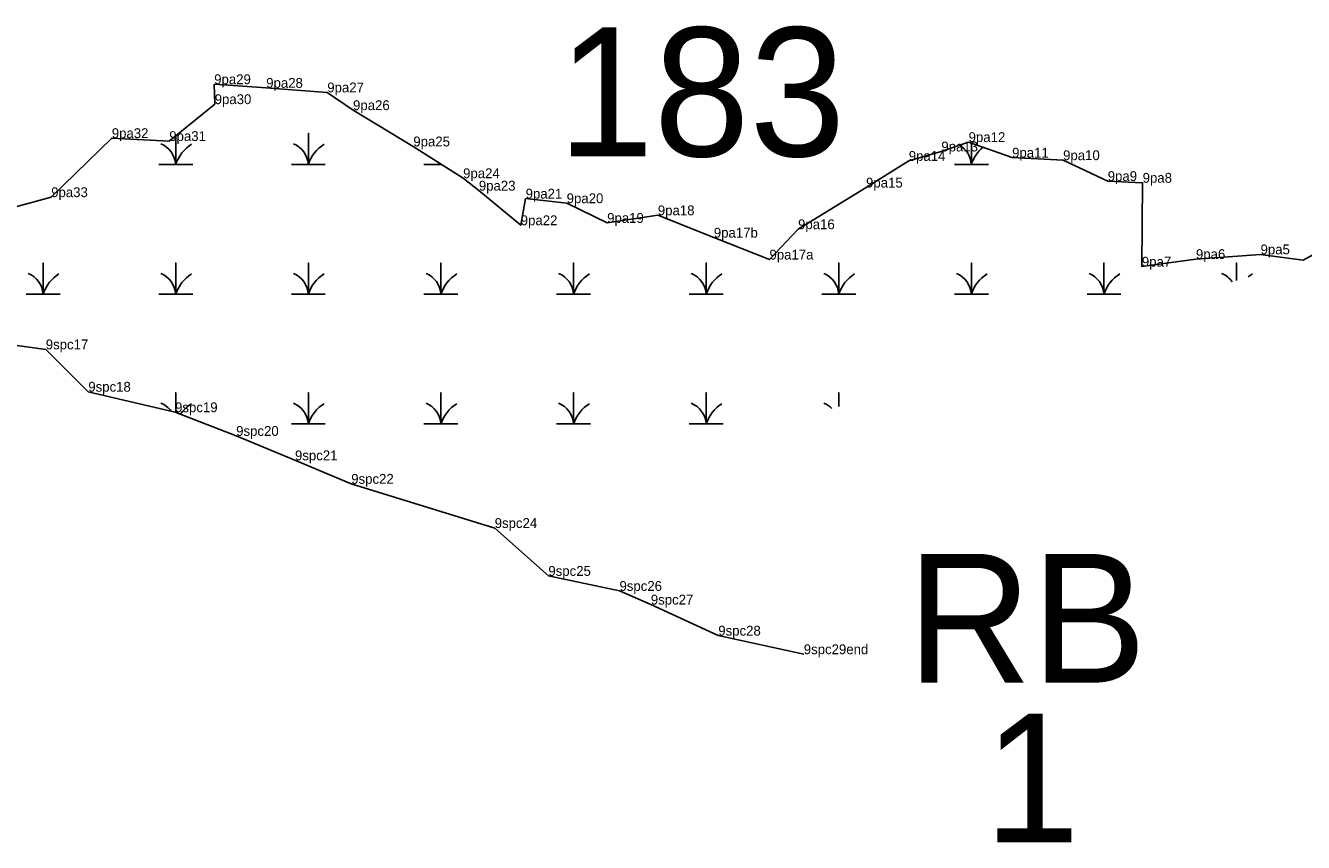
# Model space of a CAD drawing. Extents: x 2072529 to 2268796, y 436423 to 470406.
# Drawn here: x 2211171 to 2211819, y 448600 to 449015 of the extents above; entities that cross this region are included whole.
import ezdxf

# ---------------------------------------------------------------- set-up
doc = ezdxf.new("R2010")
doc.units = 0
for name, color, linetype in [('Default', 7, 'Continuous'), ('Exist Environmental Wetland Boundary Cogo Comment', 7, 'Continuous'), ('Exist Environmental Wetland Boundary Cogo Point CELL', 7, 'Continuous'), ('Exist Hydro Jurisdictional Stream or Body of Water NEU Mitigable Cogo Comment', 7, 'Continuous'), ('Old_Level_20', 7, 'Continuous'), ('Old_Level_52', 7, 'Continuous')]:
    doc.layers.add(name, color=color, linetype=linetype)

msp = doc.modelspace()

# ---------------------------------------------------------------- linework, layer by layer
at = {"layer": 'Exist Environmental Wetland Boundary Cogo Point CELL'}
for points in [[(2211238.07, 448944.11), (2211246.68, 448944.11), (2211246.68, 448958.61)], [(2211246.68, 448958.61), (2211246.68, 448944.11), (2211255.28, 448944.11)], [(2211305.32, 448944.11), (2211313.93, 448944.11), (2211313.93, 448959.89), (2211313.93, 448944.11), (2211322.53, 448944.11)], [(2211641.57, 448944.11), (2211650.18, 448944.11), (2211650.18, 448954.92)], [(2211650.18, 448954.92), (2211650.18, 448944.11), (2211658.78, 448944.11)], [(2211372.57, 448944.11), (2211381.18, 448944.11), (2211381.18, 448944.27)], [(2211381.18, 448944.27), (2211381.18, 448944.11), (2211381.42, 448944.11)], [(2211170.82, 448878.31), (2211179.43, 448878.31), (2211179.43, 448894.09), (2211179.43, 448878.31), (2211188.03, 448878.31)], [(2211238.07, 448878.31), (2211246.68, 448878.31), (2211246.68, 448894.09), (2211246.68, 448878.31), (2211255.28, 448878.31)], [(2211305.32, 448878.31), (2211313.93, 448878.31), (2211313.93, 448894.09), (2211313.93, 448878.31), (2211322.53, 448878.31)], [(2211372.57, 448878.31), (2211381.18, 448878.31), (2211381.18, 448894.09), (2211381.18, 448878.31), (2211389.78, 448878.31)], [(2211439.82, 448878.31), (2211448.43, 448878.31), (2211448.43, 448894.09), (2211448.43, 448878.31), (2211457.03, 448878.31)], [(2211507.07, 448878.31), (2211515.68, 448878.31), (2211515.68, 448894.09), (2211515.68, 448878.31), (2211524.28, 448878.31)], [(2211574.32, 448878.31), (2211582.93, 448878.31), (2211582.93, 448894.09), (2211582.93, 448878.31), (2211591.53, 448878.31)], [(2211641.57, 448878.31), (2211650.18, 448878.31), (2211650.18, 448894.09), (2211650.18, 448878.31), (2211658.78, 448878.31)], [(2211708.82, 448878.31), (2211717.43, 448878.31), (2211717.43, 448894.09), (2211717.43, 448878.31), (2211726.03, 448878.31)], [(2211784.68, 448885.15), (2211784.68, 448894.09), (2211784.68, 448885.15)], [(2211246.68, 448818.27), (2211246.68, 448828.29), (2211246.68, 448818.27)], [(2211305.32, 448812.51), (2211313.93, 448812.51), (2211313.93, 448828.29), (2211313.93, 448812.51), (2211322.53, 448812.51)], [(2211372.57, 448812.51), (2211381.18, 448812.51), (2211381.18, 448828.29), (2211381.18, 448812.51), (2211389.78, 448812.51)], [(2211439.82, 448812.51), (2211448.43, 448812.51), (2211448.43, 448828.29), (2211448.43, 448812.51), (2211457.03, 448812.51)], [(2211507.07, 448812.51), (2211515.68, 448812.51), (2211515.68, 448828.29), (2211515.68, 448812.51), (2211524.28, 448812.51)], [(2211582.93, 448821.35), (2211582.93, 448828.29), (2211582.93, 448821.35)]]:
    msp.add_lwpolyline(points, dxfattribs=at)
for centre, radius, start, end in [((2211234.41, 448943.22), 12.3, 4.14034, 67.53497), ((2211264.92, 448938.05), 19.22, 122.12745, 161.62219), ((2211301.66, 448943.22), 12.3, 4.14034, 67.53497), ((2211332.17, 448938.05), 19.22, 122.12745, 161.62219), ((2211637.91, 448943.22), 12.3, 4.14034, 59.5567), ((2211668.42, 448938.05), 19.22, 129.89804, 161.62219), ((2211368.91, 448943.22), 12.3, 4.14034, 4.91769), ((2211399.42, 448938.05), 19.22, 161.2132, 161.62219), ((2211167.16, 448877.42), 12.3, 4.14034, 67.53497), ((2211197.67, 448872.25), 19.22, 122.12745, 161.62219), ((2211234.41, 448877.42), 12.3, 4.14034, 67.53497), ((2211264.92, 448872.25), 19.22, 122.12745, 161.62219), ((2211301.66, 448877.42), 12.3, 4.14034, 67.53497), ((2211332.17, 448872.25), 19.22, 122.12745, 161.62219), ((2211368.91, 448877.42), 12.3, 4.14034, 67.53497), ((2211399.42, 448872.25), 19.22, 122.12745, 161.62219), ((2211436.16, 448877.42), 12.3, 4.14034, 67.53497), ((2211466.67, 448872.25), 19.22, 122.12745, 161.62219), ((2211503.41, 448877.42), 12.3, 4.14034, 67.53497), ((2211533.92, 448872.25), 19.22, 122.12745, 161.62219), ((2211570.66, 448877.42), 12.3, 4.14034, 67.53497), ((2211601.17, 448872.25), 19.22, 122.12745, 161.62219), ((2211637.91, 448877.42), 12.3, 4.14034, 67.53497), ((2211668.42, 448872.25), 19.22, 122.12745, 161.62219), ((2211705.16, 448877.42), 12.3, 4.14034, 67.53497), ((2211735.67, 448872.25), 19.22, 122.12745, 161.62219), ((2211772.41, 448877.42), 12.3, 34.88741, 67.53497), ((2211802.92, 448872.25), 19.22, 122.12745, 129.76471), ((2211234.41, 448811.62), 12.3, 36.10963, 67.53497), ((2211264.92, 448806.45), 19.22, 122.12745, 145.49915), ((2211301.66, 448811.62), 12.3, 4.14034, 67.53497), ((2211332.17, 448806.45), 19.22, 122.12745, 161.62219), ((2211368.91, 448811.62), 12.3, 4.14034, 67.53497), ((2211399.42, 448806.45), 19.22, 122.12745, 161.62219), ((2211436.16, 448811.62), 12.3, 4.14034, 67.53497), ((2211466.67, 448806.45), 19.22, 122.12745, 161.62219), ((2211503.41, 448811.62), 12.3, 4.14034, 67.53497), ((2211533.92, 448806.45), 19.22, 122.12745, 161.62219), ((2211570.66, 448811.62), 12.3, 44.51905, 67.53497)]:
    msp.add_arc(centre, radius, start, end, dxfattribs=at)
at = {"layer": 'Old_Level_20'}
for p, q in [((2211266.17, 448984.77), (2211266.17, 448984.77)), ((2211292.55, 448982.94), (2211292.55, 448982.94)), ((2211323.53, 448980.62), (2211323.53, 448980.62)), ((2211266.42, 448974.67), (2211266.42, 448974.67)), ((2211336.6, 448971.62), (2211336.6, 448971.62)), ((2211214.24, 448957.42), (2211214.24, 448957.42)), ((2211243.39, 448955.94), (2211243.39, 448955.94)), ((2211367.16, 448953.21), (2211367.16, 448953.21)), ((2211648.78, 448955.42), (2211648.78, 448955.42)), ((2211618.43, 448945.89), (2211618.43, 448945.89)), ((2211634.94, 448950.67), (2211634.94, 448950.67)), ((2211670.84, 448947.52), (2211670.84, 448947.52)), ((2211696.7, 448946.24), (2211696.7, 448946.24)), ((2211392.42, 448937.1), (2211392.42, 448937.1)), ((2211596.76, 448932.33), (2211596.76, 448932.33)), ((2211719.33, 448935.65), (2211719.33, 448935.65)), ((2211737.05, 448934.79), (2211737.05, 448934.79)), ((2211183.5, 448927.48), (2211183.5, 448927.48)), ((2211400.4, 448930.78), (2211400.4, 448930.78)), ((2211424.12, 448926.75), (2211424.12, 448926.75)), ((2211444.94, 448924.41), (2211444.94, 448924.41)), ((2211421.65, 448913.24), (2211421.65, 448913.24)), ((2211465.46, 448914.43), (2211465.46, 448914.43)), ((2211491.17, 448918.29), (2211491.17, 448918.29)), ((2211519.57, 448906.97), (2211519.57, 448906.97)), ((2211562.29, 448911.23), (2211562.29, 448911.23)), ((2211547.79, 448895.85), (2211547.79, 448895.85)), ((2211764.08, 448896.08), (2211764.08, 448896.08)), ((2211796.85, 448898.47), (2211796.85, 448898.47)), ((2211818.43, 448895.45), (2211818.43, 448895.45)), ((2211736.66, 448892.25), (2211736.66, 448892.25)), ((2211180.75, 448850.29), (2211180.75, 448850.29)), ((2211202.33, 448828.81), (2211202.33, 448828.81)), ((2211246.34, 448818.4), (2211246.34, 448818.4)), ((2211277.31, 448806.4), (2211277.31, 448806.4)), ((2211307.15, 448794), (2211307.15, 448794)), ((2211335.66, 448782.1), (2211335.66, 448782.1)), ((2211408.43, 448759.67), (2211408.43, 448759.67)), ((2211435.65, 448735.4), (2211435.65, 448735.4)), ((2211471.72, 448727.78), (2211471.72, 448727.78)), ((2211487.61, 448720.85), (2211487.61, 448720.85)), ((2211521.83, 448705.11), (2211521.83, 448705.11)), ((2211565.17, 448695.67), (2211565.17, 448695.67))]:
    msp.add_line(p, q, dxfattribs=at)
msp.add_lwpolyline([(2211151.79, 448918.84), (2211183.5, 448927.48), (2211214.24, 448957.42), (2211243.39, 448955.94), (2211266.42, 448974.67), (2211266.17, 448984.77), (2211292.55, 448982.94), (2211323.53, 448980.62), (2211336.6, 448971.62), (2211367.16, 448953.21), (2211392.42, 448937.1), (2211400.4, 448930.78), (2211421.65, 448913.24), (2211424.12, 448926.75), (2211444.94, 448924.41), (2211465.46, 448914.43), (2211491.17, 448918.29), (2211519.57, 448906.97), (2211547.79, 448895.85), (2211562.29, 448911.23), (2211596.76, 448932.33), (2211618.43, 448945.89), (2211634.94, 448950.67), (2211648.78, 448955.42), (2211670.84, 448947.52), (2211696.7, 448946.24), (2211719.33, 448935.65), (2211737.05, 448934.79), (2211736.66, 448892.25), (2211764.08, 448896.08), (2211796.85, 448898.47), (2211818.43, 448895.45), (2211843.19, 448908.97)], dxfattribs=at)
at = {"layer": 'Old_Level_52'}
msp.add_lwpolyline([(2211085.01, 448884.55), (2211118.18, 448866.96), (2211144.08, 448855.3), (2211180.75, 448850.29), (2211202.33, 448828.81), (2211246.34, 448818.4), (2211277.31, 448806.4), (2211307.15, 448794), (2211335.66, 448782.1), (2211408.43, 448759.67), (2211435.65, 448735.4), (2211471.72, 448727.78), (2211487.61, 448720.85), (2211521.83, 448705.11), (2211565.17, 448695.67)], dxfattribs=at)

# ---------------------------------------------------------------- texts
at = {"layer": 'Default'}
for s, p in [('183', (2211440.5, 448948.2)), ('RB', (2211617.66, 448681.23)), ('1', (2211656.62, 448600.2))]:
    msp.add_text(s, height=65.34, dxfattribs=at).set_placement(p)
at = {"layer": 'Exist Environmental Wetland Boundary Cogo Comment'}
for s, p in [('9pa29', (2211266.17, 448984.77)), ('9pa28', (2211292.55, 448982.94)), ('9pa27', (2211323.53, 448980.62)), ('9pa30', (2211266.42, 448974.67)), ('9pa26', (2211336.6, 448971.62)), ('9pa32', (2211214.24, 448957.42)), ('9pa31', (2211243.39, 448955.94)), ('9pa25', (2211367.16, 448953.21)), ('9pa12', (2211648.78, 448955.42)), ('9pa13', (2211634.94, 448950.67)), ('9pa11', (2211670.84, 448947.52)), ('9pa14', (2211618.43, 448945.89)), ('9pa10', (2211696.7, 448946.24)), ('9pa24', (2211392.42, 448937.1)), ('9pa9', (2211719.33, 448935.65)), ('9pa8', (2211737.05, 448934.79)), ('9pa33', (2211183.5, 448927.48)), ('9pa23', (2211400.4, 448930.78)), ('9pa15', (2211596.76, 448932.33)), ('9pa21', (2211424.12, 448926.75)), ('9pa20', (2211444.94, 448924.41)), ('9pa19', (2211465.46, 448914.43)), ('9pa18', (2211491.17, 448918.29)), ('9pa22', (2211421.65, 448913.24)), ('9pa16', (2211562.29, 448911.23)), ('9pa17b', (2211519.57, 448906.97)), ('9pa17a', (2211547.79, 448895.85)), ('9pa6', (2211764.08, 448896.08)), ('9pa5', (2211796.85, 448898.47)), ('9pa7', (2211736.66, 448892.25))]:
    msp.add_text(s, height=5, dxfattribs=at).set_placement(p)
at = {"layer": 'Exist Hydro Jurisdictional Stream or Body of Water NEU Mitigable Cogo Comment'}
for s, p in [('9spc17', (2211180.75, 448850.29)), ('9spc18', (2211202.33, 448828.81)), ('9spc19', (2211246.34, 448818.4)), ('9spc20', (2211277.31, 448806.4)), ('9spc21', (2211307.15, 448794)), ('9spc22', (2211335.66, 448782.1)), ('9spc24', (2211408.43, 448759.67)), ('9spc25', (2211435.65, 448735.4)), ('9spc26', (2211471.72, 448727.78)), ('9spc27', (2211487.61, 448720.85)), ('9spc28', (2211521.83, 448705.11)), ('9spc29end', (2211565.17, 448695.67))]:
    msp.add_text(s, height=5, dxfattribs=at).set_placement(p)

doc.saveas('drawing.dxf')
